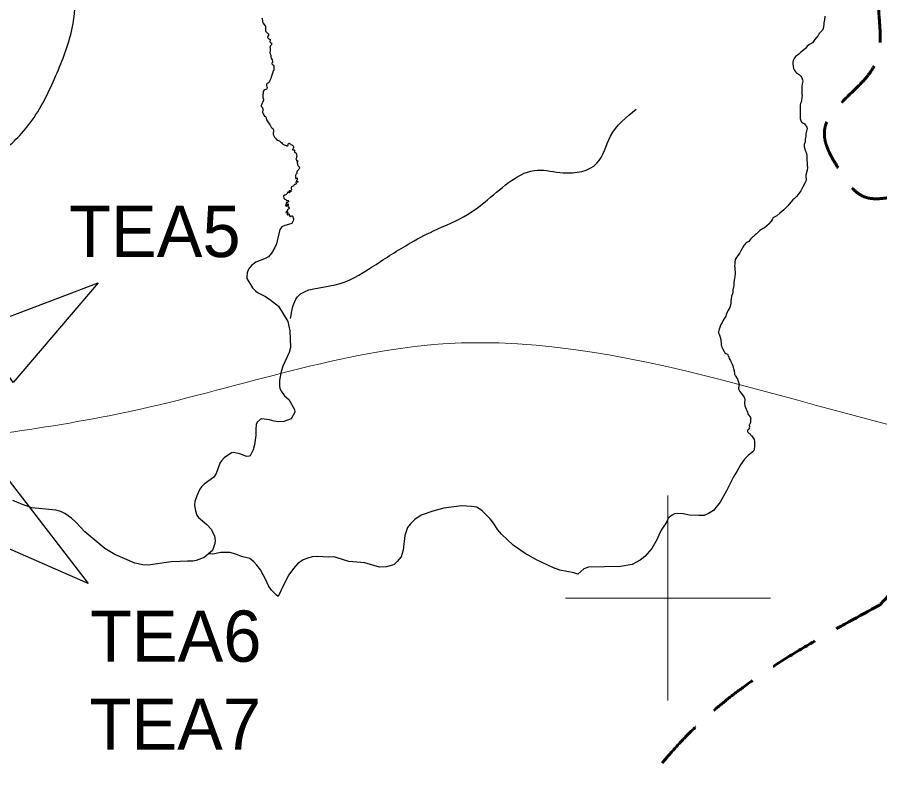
# Model space of a CAD drawing. Extents: x -1643653 to 4543381, y 1624270 to 13878484.
# Drawn here: x 743654 to 752066, y 8948296 to 8955665 of the extents above; entities that cross this region are included whole.
import ezdxf
from ezdxf.enums import TextEntityAlignment as Align

# ---------------------------------------------------------------- set-up
doc = ezdxf.new("R2010")
doc.units = 0
doc.header["$LTSCALE"] = 160
doc.linetypes.add('MEDIUM_DASHED', pattern=[4.5, 3, -1.5])
for name, color, linetype, lineweight in [('10', 7, 'MEDIUM_DASHED', 60), ('2', 7, 'Continuous', 13), ('24', 7, 'Continuous', 25), ('50', 7, 'Continuous', 13), ('54', 7, 'Continuous', 25), ('60', 7, 'Continuous', 13)]:
    doc.layers.add(name, color=color, linetype=linetype, lineweight=lineweight)

msp = doc.modelspace()

# ---------------------------------------------------------------- linework, layer by layer
at = {"layer": '10'}
msp.add_open_spline([(752064, 8949931.3), (752226.2, 8950099), (752371.1, 8950281.5), (752484, 8950494.8), (752727.4, 8950954.4), (752832, 8951444.1), (752990, 8951926.7), (753136.7, 8952374.9), (753359.2, 8952845.2), (753347.9, 8953290.8), (753342, 8953522.6), (753008.5, 8953646.6), (752804.9, 8953784.5), (752471.5, 8954010.4), (751900.3, 8953804.2), (751669.5, 8954179.5), (751384.3, 8954643.3), (752099.3, 8955128.6), (752064.4, 8955611.4), (752024.1, 8956168.6), (751963.7, 8956738.7), (751718.9, 8957290.2)], degree=3, dxfattribs=at)
msp.add_spline([(752064, 8949931.3), (749882.4, 8948312.2), (749452.3, 8947143.5), (749636.6, 8946159.4), (749206.6, 8945236.7), (749452.3, 8944375.6), (748941.6, 8943614.3)], degree=3, dxfattribs=at)
at = {"layer": '2'}
for p, q in [((750000, 8949000), (750000, 8951000)), ((749000, 8950000), (751000, 8950000))]:
    msp.add_line(p, q, dxfattribs=at)
at = {"layer": '24'}
for points in [[(746040.4, 8955660.6), (746041.4, 8955650.4), (746045.4, 8955629.4), (746046.8, 8955620.7), (746048.8, 8955614.1), (746053.1, 8955606.8), (746068.8, 8955585.8), (746073.5, 8955576.2), (746075.2, 8955561.2), (746075.5, 8955550.5), (746075.5, 8955537.6), (746076.2, 8955529.6), (746079.5, 8955525.2), (746084.5, 8955518.2), (746097.8, 8955506.2), (746103.2, 8955501.9), (746104.5, 8955491.9), (746103.5, 8955489.9), (746099.2, 8955481.7), (746095.5, 8955474.4), (746095.5, 8955469.4), (746096.8, 8955464.7), (746102.2, 8955459.1), (746108.5, 8955453.8), (746115.5, 8955449.4), (746119.5, 8955446.8), (746121.5, 8955442.4), (746121.8, 8955437.8), (746117.5, 8955430.8), (746116.5, 8955428.1), (746118.5, 8955423.5), (746120.8, 8955421.5), (746124.8, 8955418.8), (746128.5, 8955416.5), (746132.2, 8955413.8), (746133.5, 8955411.5), (746134.2, 8955408.1), (746133.8, 8955403.8), (746132.8, 8955399.8), (746130.2, 8955391.9), (746126.5, 8955387.9), (746121.5, 8955382.6), (746119.2, 8955377.3), (746118.2, 8955373.3), (746119.2, 8955364.6), (746120.5, 8955358.3), (746120.7, 8955338)], [(751529, 8955674), (751525.8, 8955639.9), (751521.3, 8955611.7), (751519.4, 8955598.1), (751518.8, 8955572), (751514.3, 8955556), (751506.3, 8955540.3), (751487.9, 8955518.6), (751476.7, 8955507.2), (751464.3, 8955487.1), (751446.1, 8955465), (751433, 8955446.6), (751417.1, 8955424.3), (751410.1, 8955416.6), (751379.8, 8955399.5), (751358.3, 8955381.5), (751341.1, 8955360.8), (751323.2, 8955344.1), (751293.9, 8955319.6), (751275.7, 8955305.3), (751259.5, 8955292.8), (751245.4, 8955280.6), (751231.7, 8955260.9), (751222.1, 8955244), (751218, 8955227.8), (751219.2, 8955211.1)], [(746120.7, 8955338), (746120.5, 8955336), (746118.8, 8955322.3), (746118.8, 8955316.3), (746120.2, 8955312.3), (746121.5, 8955307.3), (746124.8, 8955301), (746127.9, 8955292.8), (746128.2, 8955285.1), (746126.9, 8955279.1), (746126.9, 8955274.1), (746128.9, 8955268.2), (746134.6, 8955259.5), (746140.2, 8955249.8), (746144.6, 8955234.8), (746144.9, 8955229.5), (746142.2, 8955222.2), (746137.9, 8955218.5), (746136.6, 8955214.5), (746137.6, 8955209.5), (746140.6, 8955205.6), (746148.6, 8955198.6), (746155.3, 8955188.3), (746156.6, 8955182.3), (746156.3, 8955172.3), (746156.3, 8955164.4), (746157, 8955158.7), (746156.3, 8955151.4), (746151, 8955141.7), (746143, 8955120.1), (746131.8, 8955081.5), (746127.2, 8955067.9), (746117.2, 8955047.6), (746110.2, 8955032.9), (746102.8, 8955023.9), (746091.8, 8955019.3), (746086.5, 8955015.4), (746084.8, 8955011.4), (746084.8, 8955006.1), (746084.8, 8954999.7), (746088.5, 8954985.8), (746091.5, 8954975.8), (746091.1, 8954971.8), (746089.1, 8954968.1), (746085.8, 8954964.4), (746079.8, 8954960.8), (746075.1, 8954959.1), (746068.8, 8954957.4), (746059.1, 8954950.1), (746053.1, 8954941.1), (746052.1, 8954922.5), (746048.8, 8954911.5), (746048.1, 8954903.8), (746047.8, 8954894.6), (746048.5, 8954888.6), (746050.5, 8954882.9), (746053.1, 8954873.3), (746055.5, 8954866), (746055.1, 8954858.3), (746053.8, 8954849.3), (746051.1, 8954844.6), (746049.5, 8954840), (746042.8, 8954828), (746036.5, 8954810.7), (746034.1, 8954803.3), (746033.5, 8954798.3), (746037.8, 8954790.7), (746040.5, 8954788.4), (746044.8, 8954782.4), (746046.5, 8954778.1), (746047.5, 8954772.4), (746048.8, 8954765.8), (746050.8, 8954761.1), (746051.5, 8954757.4), (746049.5, 8954751.1), (746045.8, 8954744.5), (746045.8, 8954739.1), (746047.8, 8954731.1), (746052.5, 8954723.5), (746057.8, 8954711.8), (746060.8, 8954702.2), (746063.5, 8954700.2), (746066.5, 8954700.5), (746069.1, 8954700.2), (746075.1, 8954697.5), (746078.5, 8954689.5), (746080.5, 8954683.2), (746081.8, 8954677.2), (746085.8, 8954663), (746090.5, 8954653.3), (746097.8, 8954643.3), (746110.5, 8954625), (746120.5, 8954611.7), (746125.8, 8954599.7), (746130.8, 8954592.1), (746137.1, 8954586.4), (746146.8, 8954578.4), (746151.5, 8954572.2), (746153.2, 8954566.5), (746154.5, 8954559.2), (746154.5, 8954553.9)], [(751219.2, 8955211.1), (751223.8, 8955165.8), (751229.9, 8955150.6), (751245.2, 8955131.5), (751254.7, 8955121.9), (751279.2, 8955106.3), (751297.5, 8955088.6), (751302.9, 8955080.6), (751310.3, 8955065.4), (751314.1, 8955055.2), (751314.7, 8955041.2), (751310.3, 8955015.7), (751307.7, 8954988.5), (751305.8, 8954937.9), (751306.7, 8954916), (751309.1, 8954905.5)], [(751309.1, 8954905.5), (751307.7, 8954878.1), (751301.9, 8954853), (751298.4, 8954837.1), (751293.7, 8954825), (751291.3, 8954811.7), (751288.5, 8954774.2), (751288.8, 8954720.4), (751288.8, 8954687.3), (751290.7, 8954677.2), (751300.6, 8954649.5), (751305.3, 8954642.5), (751318.4, 8954633.2), (751328.3, 8954627.8), (751332.1, 8954625.3)], [(751332.1, 8954625.3), (751355.9, 8954594), (751356.8, 8954581.6), (751355, 8954566), (751346.2, 8954527.5), (751344.9, 8954505.5), (751340.3, 8954487.1), (751337.9, 8954474.9), (751339.8, 8954461.6), (751337.9, 8954450.2), (751330.1, 8954423.6), (751328.8, 8954408.9), (751329.7, 8954399.3), (751334.7, 8954381.9), (751338, 8954365.6), (751347.6, 8954346.8), (751351.8, 8954334.4), (751355.4, 8954314.7), (751356.3, 8954289.5), (751358.6, 8954221.4), (751360.5, 8954199.8), (751358.2, 8954173.9), (751344.9, 8954124.4), (751343.9, 8954113), (751346.9, 8954083.7), (751343.8, 8954066), (751335.8, 8954047.5), (751314.9, 8954010.9), (751294.9, 8953971.7), (751270.3, 8953935.2), (751255.4, 8953915.8), (751235.4, 8953897.9), (751217.2, 8953882.7), (751198.8, 8953859.8), (751170.9, 8953825.3), (751131.4, 8953785.2), (751091.2, 8953752.8), (751063.4, 8953728), (751042, 8953718.8), (751024.7, 8953707.5)], [(746154.5, 8954553.9), (746152.9, 8954547.5), (746150.5, 8954538.2), (746149.9, 8954525.6), (746151.9, 8954516.2), (746156.9, 8954507.2), (746163.9, 8954495.6), (746172.2, 8954483.9), (746183.9, 8954472.6), (746193, 8954465.1), (746200, 8954462.1), (746207.3, 8954459.4), (746216.3, 8954455.1), (746222, 8954450.4), (746230.6, 8954444.4), (746238, 8954434.4), (746242.6, 8954427.1), (746251.3, 8954423.1), (746257.6, 8954419.8), (746266.6, 8954415.8), (746275.3, 8954413.1), (746280.3, 8954412.1), (746289.3, 8954412.1), (746294.6, 8954414.1), (746295.6, 8954416.8), (746296.3, 8954420.8), (746296.3, 8954425.8), (746296, 8954428.5), (746298.3, 8954432.8), (746302, 8954436.4), (746304.3, 8954436.4), (746310.3, 8954434.8), (746315.3, 8954430.8), (746323.6, 8954423.8), (746330.6, 8954420.5), (746336.3, 8954416.5), (746341.3, 8954414.5), (746343.3, 8954412.8), (746345.3, 8954408.5), (746346.6, 8954401.5), (746346.6, 8954393.8), (746344.6, 8954385.5), (746340.6, 8954379.2), (746339.8, 8954375.6), (746338.8, 8954372.9), (746339.1, 8954370.6), (746340.8, 8954368.6), (746343.1, 8954368.6), (746345.8, 8954370.2), (746348.1, 8954371.2), (746352.5, 8954371.6), (746355.1, 8954371.2), (746357.8, 8954368.2), (746358.1, 8954360.9), (746358.1, 8954353.6), (746358.8, 8954349.3), (746361.1, 8954345.9), (746364.8, 8954344.6), (746369.1, 8954343.6), (746372.5, 8954341.9), (746375.8, 8954337.9), (746377.8, 8954332.6), (746378.8, 8954324), (746380.1, 8954311), (746378.8, 8954301), (746377.1, 8954293), (746374.1, 8954286.3), (746372.5, 8954281.3), (746375.5, 8954276.7), (746377.1, 8954274.7), (746377.5, 8954271), (746377.5, 8954268), (746377.8, 8954266), (746380.5, 8954264.5), (746384.2, 8954265.1), (746387.2, 8954265.8), (746390.5, 8954263.1), (746389.2, 8954259.5), (746387.2, 8954257.1), (746385.5, 8954249.5), (746384.9, 8954242.2), (746386.2, 8954236.8), (746387.2, 8954232.5), (746388.2, 8954225.5), (746390.2, 8954218.5), (746392.2, 8954214.5), (746399.5, 8954209.5), (746402.9, 8954206.9), (746404.9, 8954203.5), (746405.5, 8954199.5), (746405.2, 8954192.6), (746402.9, 8954185.2), (746398.5, 8954179.6), (746393.5, 8954174.6), (746383.2, 8954164.7), (746381.2, 8954161.7), (746380.2, 8954156.7), (746379.8, 8954149.7), (746379.5, 8954146), (746379.2, 8954140.7), (746377.8, 8954137.1)], [(746377.8, 8954137.1), (746373.2, 8954134.1), (746369.8, 8954129.4), (746368.2, 8954124.4), (746368.5, 8954115.7), (746368.2, 8954106.1), (746367.2, 8954096.8), (746368.2, 8954092.8), (746369.8, 8954090.8), (746372.2, 8954091.8), (746374.5, 8954094.1), (746376.5, 8954095.8), (746379.8, 8954097.1), (746383.2, 8954096.4), (746384.5, 8954093.8), (746385.5, 8954090.1), (746382.5, 8954080.4), (746378.9, 8954072.5), (746377.9, 8954068.9), (746378.2, 8954065.9), (746380.2, 8954063.2), (746382.2, 8954063.2), (746384.5, 8954063.2), (746391.2, 8954061.5), (746392.2, 8954059.9), (746391.9, 8954056.9), (746388.9, 8954055.6), (746384.9, 8954055.6), (746381.2, 8954056.9), (746376.5, 8954058.2), (746373.5, 8954058.5), (746371.9, 8954056.6), (746372.5, 8954052.6), (746375.2, 8954048.2), (746376.9, 8954042.2), (746374.2, 8954037.9), (746369.5, 8954037.6), (746363.2, 8954034.9), (746356.9, 8954032.9), (746354.5, 8954030.2), (746351.8, 8954025.5), (746346.6, 8954016.9), (746334.2, 8954014.8), (746328.6, 8954009.4), (746326.7, 8954002.3), (746326, 8953996.1), (746328.4, 8953986.4), (746329.5, 8953983.4), (746328.4, 8953980.4), (746326, 8953977.8), (746321.9, 8953975.5), (746320.9, 8953972.1), (746321.3, 8953969.1), (746322.4, 8953965.2), (746321.1, 8953963.5), (746320, 8953963.7), (746318.3, 8953965), (746315.9, 8953967.6), (746314.2, 8953969.3), (746312.9, 8953970.6), (746311, 8953971.6), (746308.4, 8953971.6), (746305.9, 8953970.6), (746305.7, 8953968.4), (746306.7, 8953964.6), (746307.8, 8953961.8), (746309.9, 8953958.4), (746311, 8953956), (746310.4, 8953954.1), (746308.7, 8953952.8), (746306.7, 8953953), (746304.4, 8953955.4), (746300.7, 8953957.9), (746298.4, 8953959.6), (746296.2, 8953959.9), (746293.2, 8953958.1), (746290.6, 8953954.7), (746285.5, 8953944.9), (746279.8, 8953939.2), (746275.6, 8953937.2), (746263.8, 8953930), (746258.8, 8953928), (746255, 8953924.8), (746252.2, 8953917.3), (746252.4, 8953904.5), (746253.2, 8953900.2), (746255.8, 8953896.8), (746257.8, 8953894.4), (746259.9, 8953892.5), (746264.4, 8953890.5), (746267.8, 8953889.3), (746271.9, 8953888), (746274.3, 8953885.6), (746277.3, 8953881.6), (746279.2, 8953878.6), (746280.9, 8953877.1), (746282.8, 8953876.4), (746285.6, 8953875.8), (746288.2, 8953876), (746291, 8953877.3), (746293.1, 8953877.7)], [(746293.1, 8953877.7), (746295.3, 8953877.5), (746298.1, 8953875.1), (746299.4, 8953871.1), (746297.9, 8953865.1), (746296.6, 8953863.4), (746291.9, 8953859.5), (746288.9, 8953858.9), (746283.3, 8953858.2), (746280.7, 8953857.6), (746278, 8953854.8), (746276, 8953853.1), (746275.2, 8953848.2), (746275.4, 8953842.2), (746274.7, 8953839.4), (746273.2, 8953835.5), (746272.4, 8953832.1), (746271.5, 8953827.6), (746272.8, 8953825), (746275.4, 8953822.7), (746279.5, 8953823.8), (746282.9, 8953827.8), (746287, 8953835.3), (746288.5, 8953839.2), (746290.2, 8953843), (746292.7, 8953844.3), (746295.1, 8953843.7), (746296.8, 8953840.5), (746297.5, 8953837.5), (746295.3, 8953830.6), (746293.2, 8953823.5), (746293.6, 8953819.7), (746295.5, 8953815.2), (746299.2, 8953813.9), (746303.9, 8953810.9), (746306.2, 8953807.9), (746307.1, 8953803.6), (746306, 8953798.7), (746302.4, 8953794.8), (746296.4, 8953792.7), (746292.3, 8953789.7), (746289.3, 8953785), (746288.7, 8953778.4), (746285.9, 8953775.2), (746277.8, 8953767.9), (746275.4, 8953763.8), (746274.8, 8953761.2), (746276.9, 8953759.1), (746280.8, 8953761.2), (746284.6, 8953764.7), (746287.6, 8953766.6), (746290.4, 8953766.8), (746292.1, 8953765.3), (746292.6, 8953761.7), (746288.9, 8953753.1), (746286.6, 8953744.3), (746286.8, 8953739.8), (746288.3, 8953737.2), (746290.6, 8953736.6), (746293, 8953737), (746295.8, 8953737.9), (746298.1, 8953743.7), (746299.6, 8953745.6), (746302, 8953745.8), (746304.6, 8953743.7), (746306.1, 8953740.5), (746308, 8953731.5), (746309.3, 8953728.3), (746311, 8953725.7), (746314.4, 8953722.9), (746318.3, 8953722.5), (746322.8, 8953723.5), (746326.2, 8953725.7), (746331.8, 8953727.2), (746335.7, 8953727), (746338, 8953724.6), (746340.2, 8953721.8), (746341.9, 8953716.3), (746344.7, 8953708.2), (746348.3, 8953699.4), (746348.1, 8953692.5), (746346.2, 8953678.4)], [(746346.2, 8953678.4), (746330.9, 8953653.4), (746298.2, 8953643.5), (746262.8, 8953633.6), (746234.5, 8953620.8), (746216.3, 8953596.2), (746181.8, 8953456), (746166.7, 8953417.6), (746134.5, 8953363.3), (746104.1, 8953327.9), (746065.1, 8953308.8), (745980.6, 8953276), (745937, 8953245.1), (745909.1, 8953206.7), (745897.9, 8953170.8), (745892.2, 8953134.5), (745893.2, 8953117.8), (745949.7, 8953026.9), (745977.7, 8952995.6), (745997.7, 8952980.7), (746070, 8952943.1), (746115.7, 8952914.2), (746201.8, 8952846.4), (746292.8, 8952698.5), (746312.5, 8952605.7), (746318.5, 8952445.2), (746307.2, 8952394.6), (746245.1, 8952260.9), (746228.6, 8952210.8), (746212.4, 8952124.5), (746211.9, 8952065.4), (746216.3, 8952042.5), (746230.5, 8952014.6), (746261.4, 8951973.3), (746301.9, 8951935.8), (746357.3, 8951840.2), (746360.8, 8951812.8), (746324.7, 8951746.9), (746253.6, 8951722.5), (746199.9, 8951718.8), (746161.2, 8951724.3), (746113.1, 8951738.6), (746037.2, 8951748.7), (746024.2, 8951743), (745993.5, 8951715.3), (745984.7, 8951694.1), (745980.1, 8951647.5), (745981, 8951586.3), (745969.2, 8951496), (745953.7, 8951445.7), (745926.8, 8951388.6), (745916.7, 8951383), (745888.2, 8951381.3), (745835.5, 8951403.2), (745767.7, 8951420.6), (745744.7, 8951418), (745673.4, 8951368.8)], [(751024.7, 8953707.5), (751020.7, 8953696.5), (751014.4, 8953686.1), (751006.4, 8953674.5), (750985.2, 8953648.4)], [(750896.8, 8953584.2), (750886.7, 8953576), (750873.8, 8953563.7), (750863.4, 8953552.2), (750852.4, 8953541.5), (750833.6, 8953527.6), (750825.1, 8953520.3), (750818.7, 8953513.5), (750809.7, 8953502.3), (750797.1, 8953486.9), (750789.7, 8953478.8), (750777, 8953472.5), (750766.3, 8953466.8), (750757.3, 8953459.3), (750746.6, 8953446.4), (750741, 8953438.2), (750731.8, 8953423.6), (750723, 8953408.8), (750711.5, 8953388.1), (750700.2, 8953366.8), (750692.9, 8953354.2), (750675.2, 8953329.8), (750661.4, 8953311.1), (750656.3, 8953301.1), (750655, 8953296.7), (750651.6, 8953278.5), (750651.3, 8953261.4), (750650.2, 8953238.4), (750651.3, 8953219.6), (750653.3, 8953204.2), (750654.4, 8953182.6), (750655, 8953161.3), (750652.1, 8953137.2), (750647.9, 8953115.3), (750645.7, 8953100.4), (750643.2, 8953069.9), (750641.5, 8953049.7), (750633.6, 8953006.2), (750631.9, 8952984.9), (750628.5, 8952968.8), (750621.2, 8952943.5), (750616.2, 8952913.3), (750614.2, 8952902.7), (750612.8, 8952878.8), (750609.7, 8952855.8), (750602.6, 8952835.1), (750584.1, 8952800.1), (750578.5, 8952788.3), (750568.9, 8952760.9), (750564.4, 8952748), (750558.2, 8952739), (750552.9, 8952730.9), (750545.3, 8952719.9), (750536.8, 8952704.9), (750529.8, 8952688.7), (750523.1, 8952676.6), (750513.8, 8952662.3), (750506, 8952639.1), (750499.5, 8952623.1), (750495.6, 8952609.9), (750494.2, 8952597), (750494.2, 8952587.5), (750496.7, 8952581), (750498.4, 8952577.1), (750515, 8952523.4)], [(750986.8, 8953648.3), (750985.4, 8953646.6), (750979.8, 8953643), (750972.5, 8953637.9), (750963.2, 8953629.5), (750940.5, 8953610.7), (750922.4, 8953602.4), (750911.4, 8953595.1), (750896.8, 8953584.2)], [(750515, 8952523.4), (750516.1, 8952514.7), (750516.4, 8952504.2), (750518.4, 8952485.1), (750519.2, 8952467.4), (750521.2, 8952458.4), (750526.2, 8952448.3), (750532.1, 8952434.9), (750535, 8952426.5), (750547.7, 8952403.8), (750555.5, 8952392.9), (750564.2, 8952385.3), (750580.2, 8952377.7), (750583.9, 8952374.9), (750585.9, 8952371.3), (750589, 8952358.9), (750592.7, 8952348.4), (750597.7, 8952335.7), (750609.2, 8952316.9), (750613.7, 8952307.1), (750626.7, 8952281), (750632.6, 8952265.7), (750637.1, 8952247.5), (750641, 8952237.3), (750645.2, 8952220.8)], [(750645.2, 8952220.8), (750650.6, 8952184.7), (750651.7, 8952177.7), (750656.5, 8952174.6), (750660.4, 8952170.1), (750663.8, 8952162), (750677.3, 8952136), (750689.4, 8952105.4), (750695.3, 8952086.9), (750695.3, 8952078.5), (750693, 8952066.5), (750687.7, 8952052), (750687.7, 8952040.5), (750693.9, 8952026.7), (750700.9, 8952015.8), (750713.9, 8951999.9), (750722.3, 8951988.1), (750733, 8951973.2), (750743.9, 8951957.8), (750747.3, 8951948.8), (750748.7, 8951932.1), (750748.1, 8951908.8), (750747, 8951893.1), (750751, 8951876.4), (750756.3, 8951858.5), (750761.9, 8951842.2), (750770.9, 8951828.7), (750777.7, 8951814.1), (750779.7, 8951800.5), (750783, 8951789.8), (750788.7, 8951782.5), (750799.9, 8951771.3), (750805.5, 8951762.6), (750807.5, 8951755.9), (750806.1, 8951746.1), (750804.6, 8951730.5), (750804.6, 8951720.1), (750805.5, 8951713.9), (750795.7, 8951694), (750793.1, 8951689.2), (750793.1, 8951685), (750794.2, 8951678.3), (750794.2, 8951671.6), (750792.6, 8951660.4), (750794.2, 8951655.1), (750793.7, 8951651.7), (750785, 8951644.2), (750776.3, 8951637.1), (750775.4, 8951629.6), (750776.6, 8951623.4), (750779.9, 8951616.9), (750784.4, 8951612.2), (750793.1, 8951606.6), (750801.1, 8951600.5), (750808.4, 8951589), (750812.6, 8951585.6), (750814.9, 8951584.1)], [(750816.8, 8951585.2), (750841.2, 8951547.4), (750845.2, 8951526.5), (750845.3, 8951483.2), (750840.6, 8951445.4), (750835.5, 8951431.8), (750782.1, 8951389.9), (750747.8, 8951356.2), (750707.5, 8951297.9), (750673.1, 8951235.5), (750638.2, 8951183.6), (750572.6, 8951045), (750509.5, 8950935), (750444.8, 8950855.3), (750395, 8950825.3), (750352, 8950806.8), (750301.3, 8950803.8), (750210.4, 8950807.4), (750148.2, 8950821.9), (750091, 8950824.7), (750065.3, 8950821.8), (750040.7, 8950809.2), (750002.6, 8950778.6), (749989.8, 8950743.1), (749940.4, 8950671.8), (749917, 8950629.2), (749893.7, 8950575.8), (749841.7, 8950483.1), (749773.8, 8950404.3), (749730.5, 8950368.5), (749651.5, 8950328), (749536, 8950306.5), (749226.3, 8950300.4), (749179.3, 8950285.4), (749120.6, 8950234.1)], [(745673.4, 8951368.8), (745673.4, 8951368.8), (745644.8, 8951339.9), (745629.9, 8951314.3), (745593.7, 8951215.4), (745570.5, 8951177.6), (745475.6, 8951109.3), (745451, 8951086.2), (745435, 8951063.1), (745405.2, 8950998.6), (745387.4, 8950940.9), (745381.3, 8950901.3), (745392.1, 8950850.9), (745406.8, 8950807.8), (745421.6, 8950786.7), (745501.9, 8950717.6), (745549.8, 8950668.2), (745557.2, 8950643.6), (745577.6, 8950608.1), (745583.8, 8950560.8), (745581.8, 8950531.7), (745558.8, 8950463.7), (745476.4, 8950396.7), (745425, 8950376.6), (745398.1, 8950367.6), (745366.7, 8950360.9), (745313, 8950360.9), (745244, 8950357.1), (745154, 8950354), (744932.3, 8950319.4), (744878.5, 8950322.9), (744799.1, 8950341.5), (744605.3, 8950425.2), (744506.8, 8950483), (744313.3, 8950646.5), (744229.6, 8950737.5), (744182.7, 8950779.7), (744117.9, 8950823.4), (744077.7, 8950842.9), (744030.8, 8950858.7), (743797.2, 8950881.5), (743703.7, 8950911.4), (743611.1, 8950952.8)], [(749120.6, 8950234.1), (749082.8, 8950244.7), (748944.7, 8950271.7), (748885.6, 8950293.6), (748719.8, 8950372.3), (748606.6, 8950436), (748490.4, 8950517), (748378, 8950622.7), (748339.6, 8950664), (748298.7, 8950730.8), (748267.4, 8950771.7), (748189.7, 8950850.3), (748135.7, 8950885.3), (748082.8, 8950893.4), (747987.7, 8950898.8), (747814.2, 8950875.3), (747707.5, 8950848.8), (747593.3, 8950807), (747531.8, 8950766.1), (747489.1, 8950725.6), (747461.7, 8950686.7), (747435.1, 8950610.3), (747416.8, 8950467.2), (747397.4, 8950401), (747359.6, 8950356.2), (747328.7, 8950328.7), (747314.8, 8950321.3), (747253.4, 8950305.9), (747188.5, 8950300.2), (747045.1, 8950342.4), (746888.5, 8950357), (746844.8, 8950368.1), (746753.6, 8950400.2), (746735.2, 8950403), (746688, 8950400), (746585.9, 8950403.8), (746531.3, 8950401.9), (746487.8, 8950390.7), (746443.8, 8950372.7), (746386.2, 8950333.2), (746347.4, 8950288.7), (746303.3, 8950225.4), (746251.6, 8950126.7), (746199.7, 8950016.8)], [(746199.7, 8950016.8), (746179.5, 8950032.8), (746132.9, 8950077.2), (746103.6, 8950119.4), (746079.2, 8950179.1), (746026, 8950275.2), (745992.1, 8950320.7), (745962.8, 8950352), (745921.4, 8950384.3), (745840, 8950404.2), (745786.3, 8950428.3), (745727.3, 8950445.9), (745640.7, 8950444.1), (745562.8, 8950428.4), (745522.7, 8950430.8)]]:
    msp.add_lwpolyline(points, dxfattribs=at)
for points in [[(742465, 8951672.5), (742570.2, 8951896.3), (742530.8, 8952080.7), (742596.6, 8952304.5), (742780.8, 8952620.5), (742833.4, 8952791.7), (742793.9, 8953160.4), (742688.7, 8953489.6), (742715, 8953608.1), (742833.4, 8953555.4), (742938.7, 8953555.4), (743136.1, 8953779.2), (743280.8, 8954161.1), (743478.2, 8954332.2), (743780.8, 8954635.1), (744030.8, 8955095.9), (744188.8, 8955556.8), (744215.1, 8955938.6), (744123, 8956320.5), (743886.1, 8956926.2)], [(746320.5, 8952725.9), (746386.2, 8952936.5), (746754.7, 8953055.1), (747110, 8953226.2), (747465.2, 8953450.1), (747715.3, 8953581.7), (748044.2, 8953739.7), (748241.6, 8953884.6), (748728.5, 8954174.2), (748978.5, 8954147.9), (749307.5, 8954240.1), (749439.1, 8954503.4), (749689.1, 8954766.8)]]:
    msp.add_spline(points, degree=3, dxfattribs=at)
at = {"layer": '50'}
msp.add_spline([(742378.1, 8951467.9), (744857.3, 8951843.2), (747806.2, 8952478.7), (753658.5, 8951389.2), (756788.8, 8951389.2)], degree=3, dxfattribs=at)
at = {"layer": '54'}
for points in [[(743260.1, 8952624.8), (744443.7, 8953072.9), (743614.6, 8952102.2)], [(743574.2, 8951143.8), (744346.8, 8950141.5), (743177.1, 8950652.8)]]:
    msp.add_lwpolyline(points, close=True, dxfattribs=at)
at = {"layer": '60', "lineweight": 25}
msp.add_spline([(814781, 9009175.5), (814787.2, 9009173.4), (814796.9, 9009173.4), (814799.4, 9009172.4), (814805.1, 9009174.5), (814805.6, 9009176.5), (814811.7, 9009179.5), (814811.7, 9009179.5), (814801.5, 9009181), (814790.7, 9009181.5), (814784.1, 9009183.1), (814777.4, 9009185.1), (814778.4, 9009175.5)], degree=3, dxfattribs=at)

# ---------------------------------------------------------------- texts
at = {"layer": '54'}
for s, p in [('TEA5', (744996, 8953325.7)), ('TEA6', (745199.5, 8949378.6)), ('TEA7', (745195, 8948519.9))]:
    msp.add_text(s, height=500, dxfattribs=at).set_placement(p, align=Align.CENTER)

doc.saveas('drawing.dxf')
